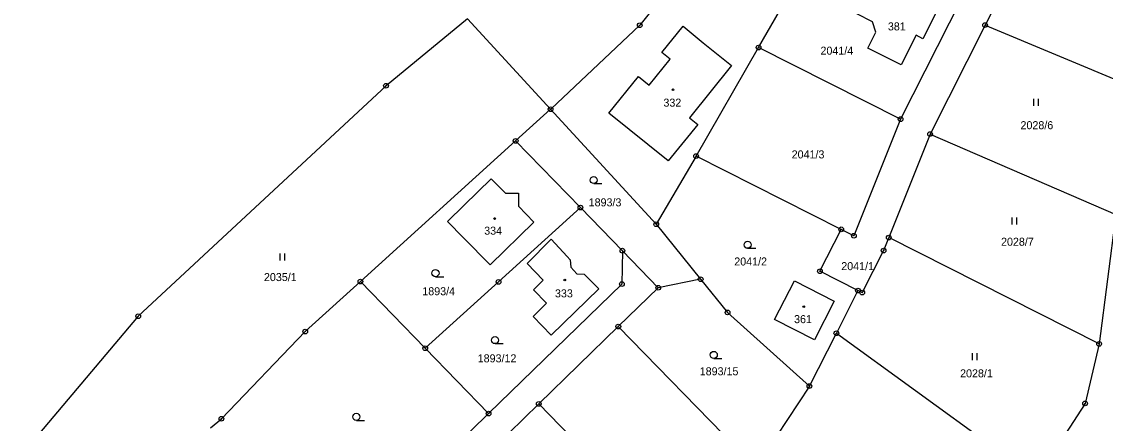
# Model space of a CAD drawing. Extents: x -725728 to -720881, y -1068679 to -1063504.
# Drawn here: x -722230.6 to -722000.4, y -1067012.7 to -1066927.5 of the extents above; entities that cross this region are included whole.
import ezdxf

# ---------------------------------------------------------------- set-up
doc = ezdxf.new("R2010")
doc.units = 0
for name, color, linetype in [('Hranice parcel', 7, 'Continuous'), ('Parcelní čísla', 7, 'Continuous'), ('Značky bodu BP', 7, 'Continuous'), ('Značky budov', 7, 'Continuous'), ('Značky kultur', 7, 'Continuous')]:
    doc.layers.add(name, color=color, linetype=linetype)

msp = doc.modelspace()

# ---------------------------------------------------------------- linework, layer by layer
at = {"layer": 'Hranice parcel'}
for p, q in [((-722030.96, -1066922.54), (-722043.92, -1066948.18)), ((-722118.28, -1066946.07), (-722135.94, -1066926.86)), ((-722025.99, -1066928.22), (-722037.67, -1066951.36)), ((-722025.99, -1066928.22), (-721994.73, -1066941.28)), ((-722087.37, -1066956.02), (-722074.1, -1066932.97)), ((-722043.92, -1066948.18), (-722074.1, -1066932.97)), ((-722125.7, -1066952.79), (-722118.28, -1066946.07)), ((-722118.28, -1066946.07), (-722095.84, -1066970.49)), ((-722037.67, -1066951.36), (-722046.44, -1066973.32)), ((-722037.67, -1066951.36), (-721998.23, -1066968.45)), ((-722158.68, -1066982.65), (-722125.7, -1066952.79)), ((-722125.7, -1066952.79), (-722111.93, -1066966.95)), ((-722087.37, -1066956.02), (-722095.84, -1066970.49)), ((-722056.53, -1066971.57), (-722087.37, -1066956.02)), ((-722111.93, -1066966.95), (-722103.03, -1066976.1)), ((-721998.23, -1066968.45), (-722001.76, -1066995.89)), ((-722095.84, -1066970.49), (-722086.4, -1066982.16)), ((-722001.76, -1066995.89), (-722046.44, -1066973.32)), ((-722103.03, -1066976.1), (-722095.41, -1066983.96)), ((-722158.68, -1066982.65), (-722144.92, -1066996.81)), ((-722086.4, -1066982.16), (-722095.41, -1066983.96)), ((-722095.41, -1066983.96), (-722103.89, -1066992.2)), ((-722052.99, -1066984.58), (-722057.58, -1066993.63)), ((-722103.89, -1066992.2), (-722120.78, -1067008.62)), ((-722074.65, -1067022.15), (-722103.89, -1066992.2)), ((-722063.3, -1067004.83), (-722057.58, -1066993.63)), ((-722057.58, -1066993.63), (-722015.84, -1067023.79)), ((-722131.44, -1067010.69), (-722144.92, -1066996.81)), ((-722063.3, -1067004.83), (-722070.28, -1067015.49)), ((-722143.7, -1067030.95), (-722120.78, -1067008.62)), ((-722120.78, -1067008.62), (-722091.21, -1067038.91)), ((-722163.31, -1067041.66), (-722131.44, -1067010.69))]:
    msp.add_line(p, q, dxfattribs=at)
for points in [[(-721988.6, -1066893.61), (-721990.97, -1066891.81), (-721997.14, -1066894.51), (-722005.67, -1066899.91), (-722013.97, -1066908.38), (-722020.05, -1066916.45), (-722025.99, -1066928.22)], [(-722076.75, -1066899.83), (-722099.35, -1066928.25), (-722118.16, -1066945.96), (-722118.28, -1066946.07)], [(-722074.1, -1066932.97), (-722064.43, -1066916.15), (-722059.43, -1066908.21)], [(-722053.23, -1066925.84), (-722050.43, -1066920.31), (-722049.65, -1066918.78), (-722048.15, -1066919.54), (-722043.46, -1066921.92), (-722042.71, -1066920.51), (-722035.64, -1066924.09), (-722039.22, -1066931.11), (-722040.65, -1066930.38), (-722043.8, -1066936.62), (-722050.87, -1066933.09), (-722049.19, -1066929.74), (-722049.88, -1066927.55), (-722053.23, -1066925.84)], [(-722135.94, -1066926.86), (-722153.24, -1066941.08), (-722205.88, -1066990.01), (-722240.98, -1067031.53), (-722266.2, -1067063.27)], [(-722079.86, -1066936.81), (-722088.8, -1066947.9), (-722087.03, -1066949.31), (-722093.31, -1066957.05), (-722105.88, -1066946.88), (-722099.63, -1066939.13), (-722097.35, -1066940.96), (-722092.88, -1066935.42), (-722094.64, -1066934.01), (-722090.12, -1066928.46), (-722085.85, -1066931.97), (-722079.86, -1066936.81)], [(-722043.92, -1066948.18), (-722053.85, -1066972.92), (-722056.53, -1066971.57)], [(-722125.08, -1066966.65), (-722121.81, -1066970.07), (-722131.12, -1066979.08), (-722136.78, -1066973.35), (-722140.2, -1066969.88), (-722136.64, -1066966.43), (-722130.88, -1066960.87), (-722127.89, -1066963.87), (-722125.07, -1066963.87), (-722125.08, -1066966.65)], [(-722144.92, -1066996.81), (-722129.34, -1066982.72), (-722111.93, -1066966.95)], [(-722052.99, -1066984.58), (-722061.06, -1066980.47), (-722056.53, -1066971.57)], [(-722111.16, -1066981.05), (-722108.02, -1066984.18), (-722118.13, -1066994.06), (-722122.01, -1066990.09), (-722119.15, -1066987.26), (-722121.94, -1066984.42), (-722119.87, -1066982.39), (-722123.22, -1066978.8), (-722118.16, -1066973.67), (-722114.74, -1066977.33), (-722114.09, -1066978.02), (-722114, -1066979.57), (-722112.72, -1066981.01), (-722111.16, -1066981.05)], [(-722046.44, -1066973.32), (-722047.54, -1066976.08), (-722052.08, -1066985), (-722052.99, -1066984.58)], [(-722103.03, -1066976.1), (-722103.14, -1066983.18), (-722131.44, -1067010.69)], [(-722190.5, -1067013.72), (-722188.21, -1067011.77), (-722170.41, -1066993.28), (-722158.68, -1066982.65)], [(-722086.4, -1066982.16), (-722080.69, -1066989.21), (-722063.3, -1067004.83)], [(-722058.02, -1066986.82), (-722062.23, -1066995.04), (-722070.7, -1066990.72), (-722066.49, -1066982.48), (-722058.02, -1066986.82)], [(-722001.76, -1066995.89), (-722004.74, -1067008.51), (-722011.41, -1067018.81), (-722015.84, -1067023.79)]]:
    msp.add_lwpolyline(points, dxfattribs=at)
at = {"layer": 'Značky bodu BP'}
for centre, radius in [((-722099.35, -1066928.25), 0.5), ((-722099.35, -1066928.25), 0.0303), ((-722025.99, -1066928.22), 0.5), ((-722025.99, -1066928.22), 0.0303), ((-722074.1, -1066932.97), 0.5), ((-722074.1, -1066932.97), 0.0303), ((-722153.24, -1066941.08), 0.5), ((-722153.24, -1066941.08), 0.0303), ((-722118.28, -1066946.07), 0.5), ((-722118.28, -1066946.07), 0.0303), ((-722043.92, -1066948.18), 0.5), ((-722043.92, -1066948.18), 0.0303), ((-722037.67, -1066951.36), 0.5), ((-722037.67, -1066951.36), 0.0303), ((-722125.7, -1066952.79), 0.5), ((-722125.7, -1066952.79), 0.0303), ((-722087.37, -1066956.02), 0.5), ((-722087.37, -1066956.02), 0.0303), ((-722111.93, -1066966.95), 0.5), ((-722111.93, -1066966.95), 0.0303), ((-722095.84, -1066970.49), 0.5), ((-722095.84, -1066970.49), 0.0303), ((-722056.53, -1066971.57), 0.5), ((-722056.53, -1066971.57), 0.0303), ((-722053.85, -1066972.92), 0.5), ((-722053.85, -1066972.92), 0.0303), ((-722046.44, -1066973.32), 0.5), ((-722046.44, -1066973.32), 0.0303), ((-722103.03, -1066976.1), 0.5), ((-722103.03, -1066976.1), 0.0303), ((-722047.54, -1066976.08), 0.5), ((-722047.54, -1066976.08), 0.0303), ((-722061.06, -1066980.47), 0.5), ((-722061.06, -1066980.47), 0.0303), ((-722158.68, -1066982.65), 0.5), ((-722158.68, -1066982.65), 0.0303), ((-722129.34, -1066982.72), 0.5), ((-722129.34, -1066982.72), 0.0303), ((-722103.14, -1066983.18), 0.5), ((-722103.14, -1066983.18), 0.0303), ((-722095.41, -1066983.96), 0.5), ((-722086.4, -1066982.16), 0.5), ((-722086.4, -1066982.16), 0.0303), ((-722095.41, -1066983.96), 0.0303), ((-722052.99, -1066984.58), 0.5), ((-722052.99, -1066984.58), 0.0303), ((-722052.08, -1066985), 0.5), ((-722052.08, -1066985), 0.0303), ((-722205.88, -1066990.01), 0.5), ((-722205.88, -1066990.01), 0.0303), ((-722080.69, -1066989.21), 0.5), ((-722080.69, -1066989.21), 0.0303), ((-722170.41, -1066993.28), 0.5), ((-722103.89, -1066992.2), 0.5), ((-722103.89, -1066992.2), 0.0303), ((-722170.41, -1066993.28), 0.0303), ((-722057.58, -1066993.63), 0.5), ((-722057.58, -1066993.63), 0.0303), ((-722001.76, -1066995.89), 0.5), ((-722144.92, -1066996.81), 0.5), ((-722144.92, -1066996.81), 0.0303), ((-722001.76, -1066995.89), 0.0303), ((-722063.3, -1067004.83), 0.5), ((-722063.3, -1067004.83), 0.0303), ((-722120.78, -1067008.62), 0.5), ((-722120.78, -1067008.62), 0.0303), ((-722004.74, -1067008.51), 0.5), ((-722004.74, -1067008.51), 0.0303), ((-722188.21, -1067011.77), 0.5), ((-722131.44, -1067010.69), 0.5), ((-722131.44, -1067010.69), 0.0303), ((-722188.21, -1067011.77), 0.0303)]:
    msp.add_circle(centre, radius, dxfattribs=at)
at = {"layer": 'Značky budov'}
for centre in [(-722092.27, -1066941.94), (-722130.17, -1066969.28), (-722115.26, -1066982.33), (-722064.5, -1066988)]:
    msp.add_circle(centre, 0.175, dxfattribs=at)
at = {"layer": 'Značky kultur'}
for p, q in [((-722015.66, -1066945.34), (-722015.66, -1066943.84)), ((-722014.66, -1066945.34), (-722014.66, -1066943.84)), ((-722109.12, -1066961.86), (-722107.37, -1066961.86)), ((-722020.24, -1066970.53), (-722020.24, -1066969.03)), ((-722019.24, -1066970.53), (-722019.24, -1066969.03)), ((-722175.71, -1066978.19), (-722175.71, -1066976.69)), ((-722174.71, -1066978.19), (-722174.71, -1066976.69)), ((-722076.43, -1066975.59), (-722074.68, -1066975.59)), ((-722142.73, -1066981.62), (-722140.98, -1066981.62)), ((-722130.08, -1066995.83), (-722128.33, -1066995.83)), ((-722083.62, -1066998.97), (-722081.87, -1066998.97)), ((-722028.68, -1066999.36), (-722028.68, -1066997.86)), ((-722027.68, -1066999.36), (-722027.68, -1066997.86)), ((-722159.54, -1067012.12), (-722157.79, -1067012.12))]:
    msp.add_line(p, q, dxfattribs=at)
for centre in [(-722109.12, -1066961.11), (-722076.43, -1066974.84), (-722142.73, -1066980.87), (-722130.08, -1066995.08), (-722083.62, -1066998.22), (-722159.54, -1067011.37)]:
    msp.add_circle(centre, 0.75, dxfattribs=at)

# ---------------------------------------------------------------- texts
at = {"layer": 'Parcelní čísla'}
for s, p in [('381', (-722046.63, -1066929.34)), ('2041/4', (-722060.95, -1066934.49)), ('332', (-722094.31, -1066945.52)), ('2028/6', (-722018.46, -1066950.31)), ('2041/3', (-722067.07, -1066956.51)), ('1893/3', (-722110.19, -1066966.69)), ('334', (-722132.38, -1066972.7)), ('2028/7', (-722022.59, -1066975.05)), ('2041/2', (-722079.26, -1066979.24)), ('2041/1', (-722056.53, -1066980.23)), ('2035/1', (-722179.17, -1066982.55)), ('1893/4', (-722145.53, -1066985.56)), ('333', (-722117.35, -1066986.01)), ('361', (-722066.56, -1066991.48)), ('1893/12', (-722133.76, -1066999.8)), ('1893/15', (-722086.6, -1067002.55)), ('2028/1', (-722031.29, -1067002.99))]:
    msp.add_text(s, height=1.7, dxfattribs=at).set_placement(p)

doc.saveas('drawing.dxf')
